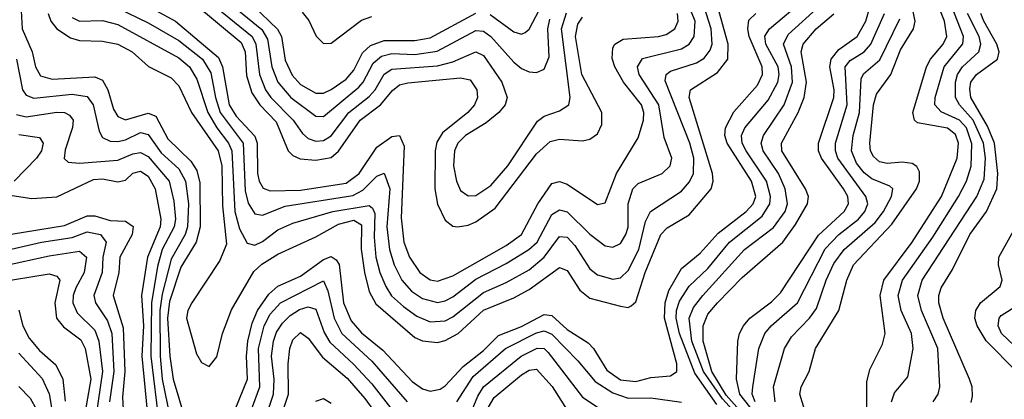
# Model space of a CAD drawing. Header units: inches. Extents: x 501365 to 657855, y 482276 to 547543.
# Tile 598 of 656: x 607173 to 609758, y 506117 to 507114. Entities that reach past the tile are written whole.
import ezdxf

# ---------------------------------------------------------------- set-up
doc = ezdxf.new("R2010")
doc.units = ezdxf.units.IN
doc.header["$MEASUREMENT"] = 0
doc.layers.add('A6500', color=7, linetype='Continuous')

msp = doc.modelspace()

# ---------------------------------------------------------------- linework, layer by layer
at = {"layer": 'A6500', "color": 5}
for points, elevation in [([(607430, 507144.1), (607510, 507105.4), (607590, 507059.4), (607652.9, 507010), (607674.2, 506974.2), (607686.5, 506910), (607699.3, 506870), (607759, 506790), (607764.7, 506664.7), (607772.2, 506632.2), (607790, 506603.7), (607810, 506600.8), (607870, 506624.5), (608047.4, 506652.6), (608073.4, 506666.6), (608110, 506703.3), (608130, 506710.7), (608144.4, 506670), (608136.3, 506570), (608143.8, 506510), (608155.7, 506470), (608175.7, 506430), (608201.4, 506401.4), (608230, 506381.6), (608270, 506371.4), (608290, 506375.5), (608310, 506386), (608370, 506432.9), (608450, 506473.3), (608509.7, 506510.3), (608530.9, 506530), (608570, 506602.6), (608590, 506614.7), (608610, 506609.7), (608670, 506550.5), (608710, 506520.1), (608730, 506516.3), (608750, 506526.6), (608764.4, 506550), (608770, 506569.1), (608770, 506630.4), (608782.7, 506670), (608796.4, 506683.6), (608859.8, 506710), (608880.7, 506730), (608884.6, 506750), (608864.6, 506804.6), (608850.8, 506890), (608799.1, 506970), (608794.8, 506990), (608807.8, 507012.2), (608910, 507037.8), (608930.5, 507049.5), (608943.8, 507070), (608946.3, 507110), (608906, 507210)], 3560), ([(607611.7, 507210), (607782.6, 507070), (607792.9, 507050), (607802.6, 506970), (607817.9, 506930), (607831.7, 506910), (607890.3, 506850), (607915, 506815), (607930, 506801.9), (607950, 506795), (607970, 506796.8), (607990, 506808.9), (608036.6, 506870), (608090, 506912.4), (608106.2, 506930), (608129.4, 506970.6), (608150, 506984.4), (608270, 506992.5), (608310, 507003.5), (608370, 507029.3), (608390, 507020.1), (608438.8, 506950), (608452.7, 506910), (608447.6, 506890), (608430.8, 506870), (608397.1, 506842.9), (608342.9, 506810), (608323.3, 506790), (608314.4, 506770), (608312, 506730), (608319.5, 506690), (608330, 506665.3), (608350, 506651.2), (608370, 506652.3), (608410, 506678.3), (608454.3, 506730), (608532.4, 506847.6), (608550, 506860.3), (608590, 506874.7), (608614.1, 506890), (608618.3, 506910), (608595.1, 507090), (608608.3, 507131.7)], 3640), ([(607175.1, 507170), (607179.3, 507090), (607205.5, 507030), (607214.1, 506990), (607227, 506967), (607258, 506958), (607370, 506964.1), (607390, 506955.3), (607404.3, 506930), (607419.1, 506879.1), (607430, 506859.6), (607450, 506851.1), (607510, 506868.9), (607530, 506860.3), (607561.5, 506801.5), (607622.2, 506742.2), (607637.9, 506717.9), (607645.4, 506685.4), (607646.8, 506570), (607635.7, 506530), (607596, 506464), (607566.2, 506373.8), (607560.9, 506330), (607566.9, 506230), (607575.4, 506170), (607605, 506070)], 3480), ([(607310, 507119.9), (607330, 507109.8), (607390, 507111.7), (607430, 507101), (607590, 507013.7), (607618.1, 506990), (607637.6, 506957.6), (607666.5, 506870), (607690, 506830.1), (607720.9, 506790), (607729.2, 506770), (607737.7, 506610), (607750, 506565.1), (607770, 506527.4), (607790, 506521.4), (607810, 506531.1), (607850, 506562.3), (607890, 506579.5), (607995, 506610), (608090, 506626.4), (608098.9, 506619), (608105, 506605), (608103.1, 506543.1), (608107.6, 506490), (608117.9, 506450), (608133.6, 506413.6), (608149.1, 506389.1), (608180.4, 506360.4), (608215.2, 506335.2), (608250, 506320.3), (608290, 506323.4), (608310, 506333.2), (608390, 506397.2), (608450, 506423.6), (608510, 506456.7), (608549.8, 506490.2), (608590, 506544.9), (608610, 506542.5), (608630, 506520.9), (608670, 506459.9), (608690, 506444.1), (608730, 506432.4), (608750, 506435.9), (608770, 506455.1), (608797.9, 506510), (608816, 506584), (608828.7, 506610), (608910, 506663.8), (608931.5, 506688.5), (608942.2, 506710), (608942.5, 506750), (608931.8, 506790), (608867, 506953), (608869.9, 506970), (608881.5, 506978.5), (608950, 507000.3), (608970, 507013.1), (608986, 507034), (608991.1, 507050), (608987.9, 507090), (608956.6, 507190)], 3540), ([(607709.1, 507170), (607808.1, 507088.1), (607823.2, 507063.1), (607834.8, 506990), (607850.5, 506950), (607884.6, 506910), (607950, 506860.7), (607970, 506859.7), (608062.8, 506937.2), (608074.4, 506950), (608100.5, 506999.5), (608122.2, 507017.8), (608150, 507025.4), (608210, 507022.2), (608268.7, 507031.3), (608370, 507085.4), (608390, 507084.1), (608410, 507070.1), (608470, 507002.2), (608490, 506985.8), (608510, 506977.2), (608530, 506975.5), (608550, 506984.3), (608563.2, 507016.8), (608559.2, 507090), (608564.5, 507115.5)], 3660), ([(608407.9, 507127.9), (608470, 507081.8), (608490, 507075.7), (608499.5, 507080.5), (608510, 507089.3), (608562.4, 507190)], 3680), ([(609003.3, 506103.3), (608945.2, 506185.2), (608904.8, 506290), (608896.2, 506330), (608897.2, 506350), (608905.1, 506374.9), (608930, 506414.3), (608979.6, 506460.4), (609036.5, 506530), (609121.7, 506598.3), (609142.1, 506630), (609144.1, 506650), (609133.1, 506690), (609079.9, 506770), (609070, 506790), (609068.1, 506810), (609076.4, 506830), (609137.5, 506902.5), (609163, 506950), (609166.8, 506970), (609163.7, 506990), (609132, 507050), (609129.4, 507070.6), (609141.4, 507090), (609234.6, 507170)], 3460), ([(609232.9, 506090), (609221.3, 506130), (609224.8, 506150), (609245.4, 506190), (609262.3, 506250), (609323.5, 506350), (609344.6, 506430), (609361.9, 506470), (609462.8, 506577.2), (609527.6, 506670), (609534.9, 506690), (609534.8, 506714.8), (609528.1, 506728.1), (609516.1, 506736.1), (609490, 506740), (609450, 506736.4), (609430, 506741), (609414.3, 506754.3), (609406.6, 506770), (609405.2, 506790), (609414.2, 506890), (609421.9, 506918.1), (609459.8, 506970), (609485, 507035), (609519.3, 507090), (609523.8, 507110), (609511.3, 507170)], 3320), ([(609397.2, 506050), (609396.9, 506163.1), (609404.4, 506195.6), (609438, 506262), (609445.4, 506290), (609431.9, 506390), (609441.7, 506430), (609516, 506530), (609593, 506650), (609634.2, 506750), (609638, 506790), (609630, 506812.9), (609609, 506829), (609530, 506843.4), (609521.7, 506850), (609517.8, 506870), (609553.6, 506990), (609563.8, 507010), (609597.7, 507050), (609607.3, 507070), (609600.9, 507110), (609569.6, 507190)], 3280), ([(607247.6, 507130), (607254.6, 507110), (607270, 507090.1), (607306, 507066), (607330, 507059.3), (607390, 507057.8), (607430, 507049.8), (607467.8, 507030), (607511, 506991), (607570, 506961.1), (607590, 506939.9), (607623.9, 506870), (607693.7, 506770), (607702.9, 506730), (607704.9, 506624.9), (607715.5, 506524.5), (607698.1, 506481.9), (607624.7, 506370), (607614.3, 506350), (607610.8, 506330), (607636.7, 506236.7), (607650, 506214), (607670, 506203.5), (607690, 506228.4), (607704.9, 506290), (607728.4, 506351.6), (607787.2, 506452.8), (607808, 506472), (607850, 506498.5), (607950, 506544.1), (608010, 506577.2), (608050, 506587.5), (608070, 506575.3), (608068.8, 506511.2), (608077.9, 506450), (608090, 506400.1), (608107.8, 506367.8), (608210, 506279.5), (608230.3, 506270.3), (608270, 506266.4), (608290, 506271.1), (608323.6, 506290), (608390, 506351.1), (608470, 506383.8), (608510, 506405), (608590, 506463), (608610, 506455.3), (608643.3, 506403.3), (608670, 506382.2), (608750, 506361.3), (608770, 506358.2), (608777.8, 506362.2), (608790, 506372.6), (608814.9, 506450), (608856, 506550), (608872.5, 506567.5), (608930, 506601.8), (608988.4, 506670), (608993.4, 506690), (608991.9, 506710), (608930.2, 506910), (608933.5, 506930), (609005.1, 506974.9), (609032, 507010), (609032.9, 507050), (609004.5, 507150)], 3520), ([(607630, 507157.2), (607754.1, 507054.1), (607764.7, 507030), (607767.7, 506967.7), (607781.8, 506921.8), (607803.5, 506890), (607846, 506846), (607877.9, 506770), (607890, 506757.7), (607908.9, 506748.9), (607950, 506745), (607990, 506752.4), (608010, 506768.8), (608066.7, 506850), (608120.2, 506890), (608151.8, 506928.2), (608170, 506942.9), (608191.5, 506948.5), (608330, 506961.6), (608355.8, 506955.8), (608372.9, 506930), (608374.5, 506910), (608366.6, 506890), (608349, 506870), (608283, 506817), (608268.1, 506791.9), (608263.2, 506770), (608262.2, 506670), (608269.6, 506629.6), (608290, 506587.3), (608310, 506572), (608322, 506570), (608350, 506574.1), (608370, 506583.1), (608421, 506619), (608530, 506761.9), (608565.7, 506794.3), (608590, 506800.6), (608650, 506795.6), (608670, 506800.6), (608690, 506814.3), (608701, 506839), (608701.2, 506870), (608648.4, 506970), (608631.9, 507070), (608637.9, 507102.1), (608650, 507120.4)], 3620), ([(607785.3, 507150), (607849.1, 507089.1), (607859.9, 507070), (607870, 507007.4), (607888.1, 506968.1), (607910, 506944.2), (607950, 506920.9), (607970, 506921.2), (607990, 506930.3), (608030, 506957.6), (608050, 506981.6), (608072.6, 507027.4), (608093.5, 507046.5), (608130, 507059.3), (608210, 507059.4), (608250, 507066.8), (608370, 507131.4)], 3680), ([(609079.9, 506050), (609018, 506118), (608968, 506190), (608937.6, 506270), (608930.6, 506330), (608941.8, 506358.2), (608966.5, 506390), (609075.9, 506510), (609152, 506568), (609182.7, 506610), (609188.7, 506630), (609182.5, 506670), (609165.2, 506710), (609124.5, 506770), (609119.1, 506790), (609125.6, 506810), (609180, 506890), (609201.8, 506950), (609199.5, 506990), (609178.1, 507050), (609190, 507075.3), (609273.2, 507150)], 3440), ([(609119.4, 506059.4), (609063.7, 506130), (609055, 506170), (609058.6, 506270), (609062.7, 506290), (609073.5, 506310), (609090, 506330.1), (609146.7, 506373.3), (609170, 506396.6), (609270, 506548.1), (609337.3, 506610), (609348.6, 506630), (609346.7, 506650), (609336, 506670), (609278.1, 506750), (609270, 506770), (609269.7, 506790), (609310.5, 506909.5), (609311, 506930), (609300, 506990), (609303.2, 507010), (609323.8, 507036.1), (609371.5, 507070), (609394.7, 507110), (609405.8, 507150)], 3380), ([(609461.4, 506110), (609470, 506134.2), (609504.2, 506175.8), (609518.8, 506250), (609514.5, 506290), (609487.3, 506350), (609478.9, 506390), (609490.7, 506430), (609570, 506543.2), (609637.6, 506650), (609658.5, 506690), (609670.7, 506729.3), (609672.3, 506787.7), (609658.3, 506830), (609640, 506850), (609592, 506872), (609575.7, 506890), (609576.6, 506910), (609599.6, 506990), (609649.3, 507050.7), (609650.6, 507070), (609619.3, 507150)], 3260), ([(607530, 507138.2), (607582.1, 507110), (607694.5, 507014.5), (607705.1, 506990), (607723, 506890), (607740.8, 506860.8), (607790, 506808.5), (607796, 506790), (607796.6, 506710), (607801.3, 506690), (607811.8, 506671.8), (607830, 506664.6), (607910, 506666.6), (608030, 506684.6), (608063.9, 506710), (608110, 506778.8), (608150, 506807.3), (608170, 506810.1), (608182.2, 506782.2), (608174, 506594), (608181.5, 506530), (608196.1, 506490), (608222.8, 506450), (608250, 506431.1), (608270, 506427.4), (608310, 506441.3), (608450, 506520.6), (608490, 506549.8), (608532.7, 506630), (608570, 506683.4), (608590, 506689.4), (608610, 506682.3), (608690, 506628.8), (608710, 506632.7), (608739.7, 506710), (608796.1, 506803.9), (608810.4, 506850), (608811.4, 506870), (608804.9, 506890), (608757.7, 506950), (608735.2, 506990), (608727.9, 507012.1), (608730, 507040.2), (608735.2, 507050), (608756.9, 507063.1), (608850, 507069.6), (608870, 507074.8), (608893, 507090), (608901.2, 507110), (608900.2, 507130)], 3580), ([(607738.6, 506090), (607770.5, 506170), (607767.9, 506230), (607771.7, 506270), (607783.2, 506316.8), (607796.9, 506350), (607826.9, 506393.1), (607850, 506414.3), (607910, 506440.5), (607970, 506484), (607990, 506491.6), (608003.5, 506483.5), (608011, 506471), (608022.5, 506370), (608042.7, 506322.7), (608070, 506291.4), (608125.8, 506245.8), (608203.3, 506163.3), (608230, 506144.1), (608250, 506137.9), (608276.6, 506143.4), (608290, 506152.5), (608336.7, 506203.3), (608390, 506244.9), (608430, 506284.4), (608490, 506308), (608550, 506339.3), (608570, 506337.2), (608610, 506300.1), (608665, 506265), (608679, 506250), (608713.9, 506193.9), (608750, 506168.2), (608790, 506163.4), (608830, 506173.8), (608881.2, 506178.8), (608898.4, 506190), (608898.2, 506210), (608865.8, 506330), (608867.2, 506370), (608877.3, 506402.7), (608910, 506460.2), (608959.5, 506500.5), (609006.9, 506553.1), (609080.3, 506610), (609098.8, 506630), (609105.5, 506650), (609094.2, 506690), (609030, 506790), (609024.5, 506810), (609025.7, 506830), (609047.9, 506872.1), (609110, 506941.8), (609123.3, 506970), (609122.3, 506990), (609087.9, 507070), (609084.1, 507090), (609087.4, 507112.6), (609105.3, 507130)], 3480), ([(607913.9, 507133.9), (607931.5, 507111.5), (607951.1, 507071.1), (607970, 507051.2), (607990, 507052.2), (608070, 507113.2), (608097.4, 507122.6)], 3720), ([(609097, 506050), (609027.8, 506127.8), (608990.2, 506190), (608967.3, 506270), (608966.9, 506310), (608979.8, 506340.2), (609004.5, 506370), (609070, 506437.1), (609176.1, 506530), (609210, 506576), (609241.2, 506630), (609243.8, 506650), (609236.2, 506670), (609174, 506770), (609173, 506790), (609216.5, 506870), (609232.8, 506910), (609238.4, 506950), (609224.2, 507030), (609229.4, 507050), (609263.5, 507090), (609310.5, 507129.5)], 3420), ([(609104.1, 506110), (609095.7, 506130), (609097.2, 506150), (609113.6, 506250), (609129.2, 506290), (609145.6, 506310), (609214.8, 506370), (609287.8, 506512.2), (609323.4, 506550), (609375.4, 506590), (609391.7, 506610), (609399.3, 506630), (609394.6, 506650), (609321.1, 506750), (609314.3, 506770), (609314.3, 506790), (609345.1, 506890), (609340.3, 506990), (609353.3, 507006.7), (609390.1, 507029.9), (609407.7, 507050), (609443.2, 507130)], 3360), ([(609571.1, 506110), (609584.3, 506130), (609589, 506150), (609583.3, 506250), (609540.6, 506350), (609531, 506390), (609542.1, 506430), (609685.4, 506650), (609704.6, 506695.4), (609708.6, 506750), (609703.5, 506790), (609676, 506850), (609640.4, 506890), (609630, 506910), (609629.7, 506949.7), (609635.2, 506970), (609648.2, 506990), (609690.6, 507029.4), (609696.1, 507050), (609691.7, 507070), (609661.3, 507130)], 3240), ([(609671.1, 506108.9), (609674.6, 506125.5), (609673.4, 506150), (609666.8, 506170), (609597.4, 506330), (609586.1, 506370), (609585.9, 506390), (609592.5, 506410), (609622.1, 506457.9), (609667, 506550), (609711, 506610), (609738.3, 506670), (609741.1, 506710), (609732.5, 506790), (609714, 506834), (609670.3, 506910), (609667.3, 506932.7), (609669.8, 506950.2), (609684.6, 506970), (609740.4, 507010), (609744.5, 507030), (609738.5, 507050), (609704.3, 507110), (609696.6, 507130)], 3220), ([(609156.4, 506110), (609151.7, 506150), (609181.1, 506250), (609199.4, 506280.6), (609246.4, 506330), (609264.5, 506355.5), (609290, 506430), (609310, 506473.6), (609337.5, 506510), (609418.4, 506581.6), (609441.1, 506610), (609462.1, 506650), (609465.4, 506670), (609457.2, 506677.2), (609410, 506696.3), (609390, 506711.7), (609370, 506737), (609357.1, 506770), (609361.2, 506810), (609378.1, 506870), (609381.7, 506958.3), (609388.2, 506971.8), (609431.5, 507008.5), (609483.5, 507116.5)], 3340), ([(607164.5, 507010), (607179.6, 506930), (607190, 506915.8), (607210, 506907.9), (607310, 506918.6), (607350, 506911.9), (607365.3, 506890), (607381.2, 506821.2), (607390, 506805), (607410, 506794.7), (607430, 506794.3), (607450, 506798.4), (607490, 506817.9), (607510, 506812.8), (607544.2, 506764.2), (607590, 506722.5), (607607.8, 506690), (607615.9, 506630), (607613.3, 506570), (607606.9, 506550), (607570, 506485), (607546.5, 506393.5), (607540.8, 506350), (607541, 506230), (607547, 506170), (607567.3, 506067.3)], 3460), ([(607164.6, 506864.6), (607190, 506859.1), (607270, 506871.5), (607290.3, 506870.3), (607303.2, 506863.2), (607312.7, 506850), (607311.2, 506831.2), (607291.9, 506771.9), (607289.5, 506749.5), (607300, 506739.9), (607330, 506737.3), (607430, 506745.4), (607470, 506762.1), (607490, 506765), (607510, 506754.9), (607564.8, 506690), (607577.1, 506637.1), (607581.3, 506590), (607578, 506570), (607547.1, 506510), (607534, 506466), (607518.6, 506370), (607516.8, 506230), (607539.2, 506050)], 3440), ([(607170, 506812.1), (607224.2, 506804.2), (607234, 506790), (607229.7, 506770), (607216.4, 506750), (607157.7, 506690)], 3420), ([(607152.5, 506652.5), (607204.6, 506644.6), (607270, 506648.9), (607366.1, 506693.9), (607390, 506696.3), (607430, 506688.5), (607450, 506692.7), (607470, 506711.3), (607490, 506715.9), (607510, 506703.4), (607528.3, 506670), (607543.5, 506590), (607541.3, 506570), (607508.4, 506490), (607492.5, 506390), (607497.4, 506310), (607493.7, 506230), (607511.2, 506050)], 3420), ([(607150, 506550.8), (607290, 506573.2), (607350, 506598.8), (607370, 506598.9), (607410, 506586.8), (607450, 506584.9), (607470.4, 506570.4), (607467.6, 506550), (607435.8, 506490), (607433, 506450), (607418.4, 506390), (607444.6, 506304.6), (607448.2, 506190), (607442.3, 506122.3), (607444.4, 506090)], 3380), ([(609790, 506189.9), (609710.1, 506270.1), (609686.4, 506310), (609680.9, 506330), (609683.1, 506350), (609695.1, 506370), (609747.1, 506412.9), (609752.3, 506430), (609742.4, 506470), (609743.4, 506490), (609803.3, 506596.7)], 3180), ([(607150, 506511.4), (607230, 506530), (607310, 506541.9), (607350, 506556.6), (607384.7, 506550), (607399.7, 506530), (607390.7, 506490), (607388.9, 506450), (607366.9, 506390), (607371.7, 506370), (607403, 506323), (607414.3, 506290), (607419.7, 506190), (607408, 506110)], 3360), ([(607130, 506467.3), (607250, 506493.7), (607330, 506505.9), (607348.1, 506490), (607341.7, 506450), (607320, 506410), (607312.8, 506390), (607311.8, 506370), (607323.9, 506343.9), (607370, 506298.2), (607380.2, 506270), (607389.9, 506189.9), (607372.1, 506070)], 3340), ([(607110, 506423.8), (607250, 506446.6), (607270, 506440.8), (607277.8, 506430), (607264.9, 506370), (607269.6, 506330), (607287.2, 506307.2), (607333.1, 506273.1), (607344.6, 506250), (607359, 506170), (607338.6, 506050)], 3320), ([(607781.1, 506090), (607803.3, 506150), (607799.8, 506250), (607814.6, 506310), (607830, 506340.9), (607857.1, 506370), (607970, 506428.3), (607981.6, 506401.6), (607997.9, 506330), (608018.7, 506290), (608097.1, 506217.1), (608189.7, 506110)], 3460), ([(609801.5, 506241.5), (609750.6, 506290), (609741.9, 506310), (609744.3, 506330), (609750, 506336.8), (609802.4, 506370)], 3160), ([(607170, 506351.3), (607180.7, 506310), (607197.3, 506277.3), (607225, 506245), (607267.3, 506207.3), (607285.6, 506170), (607292.2, 506112.2)], 3280), ([(607819.1, 506070), (607839, 506130), (607840.7, 506170), (607833.9, 506230), (607838.8, 506270), (607847.1, 506292.9), (607862.8, 506317.2), (607883, 506337), (607907.5, 506352.5), (607930, 506359.8), (607950, 506353.6), (607972, 506292), (607986.8, 506266.8), (608049.3, 506209.3), (608097.5, 506157.5), (608158.4, 506078.4)], 3440), ([(607858.2, 506070), (607878.5, 506130), (607877.4, 506210), (607881.9, 506250), (607890, 506273.3), (607910, 506292.1), (607930, 506277.6), (607967.8, 506227.8), (608032.4, 506172.4), (608079, 506119), (608130, 506048.6)], 3420), ([(608320.4, 506110), (608363.2, 506176.8), (608448.2, 506250), (608530, 506291.5), (608550, 506296.8), (608570, 506288.2), (608638.2, 506218.2), (608683.8, 506163.8), (608730, 506133.8), (608770, 506119.9), (608830, 506120.6), (608910, 506109.6)], 3460), ([(607170, 506237.7), (607231.3, 506171.3), (607250, 506131.7), (607256.7, 506090), (607252.8, 505950), (607280.1, 505840.1), (607287.8, 505790), (607280.2, 505750), (607235.1, 505650), (607206.1, 505550), (607205.9, 505530), (607227.1, 505470), (607225.7, 505450), (607204.2, 505390), (607206.2, 505310), (607191.7, 505230), (607185.1, 505150), (607150.3, 505050)], 3260), ([(608351.7, 506068.3), (608375.1, 506124.9), (608390.5, 506150), (608488.9, 506230), (608531.3, 506251.3), (608550, 506250), (608559.9, 506239.9), (608650, 506122.9), (608710, 506083.2)], 3440), ([(608403.7, 506096.3), (608418.5, 506121.5), (608490, 506181), (608510, 506193.3), (608530, 506196.4), (608571.1, 506151), (608610, 506088.4)], 3420), ([(607170, 506151), (607199.9, 506119.9), (607216.5, 506090), (607226.8, 506010), (607218.3, 505930), (607225.7, 505890), (607250.2, 505810), (607251.3, 505770), (607241.9, 505730), (607177, 505550), (607174.8, 505530), (607196.1, 505470), (607195.9, 505450), (607171.8, 505390)], 3240), ([(607950, 506112.3), (607970, 506119.1), (607990, 506107)], 3380)]:
    msp.add_lwpolyline(points, dxfattribs=dict(at, elevation=elevation))

doc.saveas('drawing.dxf')
